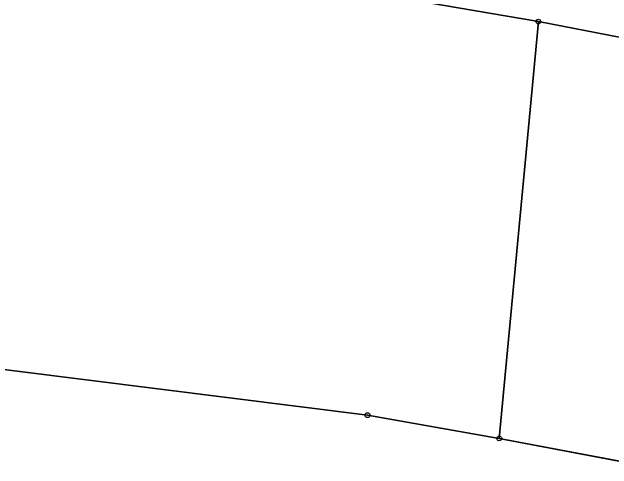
# Model space of a CAD drawing. Extents: x -653098 to -649479, y -997642 to -992666.
# Drawn here: x -651971.4 to -651846.8, y -994804.7 to -994709.8 of the extents above; entities that cross this region are included whole.
import ezdxf

# ---------------------------------------------------------------- set-up
doc = ezdxf.new("R2010")
doc.units = 0
for name, color, linetype in [('Hranice parcel', 7, 'Continuous'), ('Polygon parcely', 7, 'Continuous'), ('Značky bodu BP', 7, 'Continuous')]:
    doc.layers.add(name, color=color, linetype=linetype)

msp = doc.modelspace()

# ---------------------------------------------------------------- linework, layer by layer
at = {"layer": 'Hranice parcel'}
for p, q in [((-651870.23, -994798.31), (-651862.11, -994711.75)), ((-651817.69, -994808.3), (-651870.23, -994798.31))]:
    msp.add_line(p, q, dxfattribs=at)
for points in [[(-651862.11, -994711.75), (-651891.78, -994706.62), (-651996.79, -994680.38), (-652060.95, -994669.31), (-652095.93, -994663.72), (-652120.99, -994656.99), (-652143.52, -994656.46), (-652190.51, -994658.36)], [(-651862.11, -994711.75), (-651822.91, -994719.34), (-651790.88, -994725.34), (-651699.37, -994747.62), (-651661.71, -994757.92), (-651625.55, -994767.55)], [(-652109.71, -994831.46), (-652137, -994752.18), (-652068.56, -994769.31), (-651985.26, -994782.48), (-651897.58, -994793.47), (-651870.23, -994798.31)]]:
    msp.add_lwpolyline(points, dxfattribs=at)
at = {"layer": 'Polygon parcely'}
msp.add_lwpolyline([(-651837.94, -994708.26), (-651869.76, -994703.31), (-651886.32, -994701.83), (-651890.65, -994701.44), (-651899.7, -994699.88), (-651914.72, -994695.97), (-651916.7, -994695.46), (-651920.56, -994694.6), (-651984.82, -994678.96), (-652121.26, -994652.45), (-652135.52, -994652.11), (-652140.11, -994652.01), (-652168.27, -994654.8), (-652190.51, -994658.36), (-652143.52, -994656.46), (-652120.99, -994656.99), (-652095.93, -994663.72), (-652060.95, -994669.31), (-651996.79, -994680.38), (-651891.78, -994706.62), (-651862.11, -994711.75), (-651822.91, -994719.34)], dxfattribs=at)
for points in [[(-651862.11, -994711.75), (-651891.78, -994706.62), (-651996.79, -994680.38), (-652060.95, -994669.31), (-652095.93, -994663.72), (-652120.99, -994656.99), (-652143.52, -994656.46), (-652190.51, -994658.36), (-652191.32, -994661.21), (-652207.75, -994719.34), (-652225.62, -994834.33), (-652192.88, -994836.21), (-652193.33, -994837.97), (-652192.32, -994840.96), (-652176.18, -994835.19), (-652167.83, -994833.96), (-652134.26, -994829.85), (-652109.71, -994831.46), (-652137, -994752.18), (-652068.56, -994769.31), (-651985.26, -994782.48), (-651897.58, -994793.47), (-651870.23, -994798.31)], [(-651625.55, -994767.55), (-651661.71, -994757.92), (-651699.37, -994747.62), (-651790.88, -994725.34), (-651822.91, -994719.34), (-651862.11, -994711.75), (-651870.23, -994798.31), (-651817.69, -994808.3), (-651760.37, -994818.1), (-651711.9, -994829.1), (-651694.41, -994833.87), (-651638.07, -994849.23)], [(-651817.69, -994808.3), (-651870.23, -994798.31), (-651897.58, -994793.47), (-651985.26, -994782.48), (-652068.56, -994769.31), (-652137, -994752.18), (-652109.71, -994831.46), (-652103.59, -994831.86), (-652059.43, -994840.57), (-652045.99, -994842.86), (-651963.82, -994861.51), (-651882.42, -994881.89), (-651858.47, -994887.57), (-651825.62, -994892.49)]]:
    msp.add_lwpolyline(points, close=True, dxfattribs=at)
at = {"layer": 'Značky bodu BP'}
for centre, radius in [((-651862.11, -994711.75), 0.5), ((-651862.11, -994711.75), 0.0303), ((-651897.58, -994793.47), 0.5), ((-651897.58, -994793.47), 0.0303), ((-651870.23, -994798.31), 0.5), ((-651870.23, -994798.31), 0.0303)]:
    msp.add_circle(centre, radius, dxfattribs=at)

doc.saveas('drawing.dxf')
